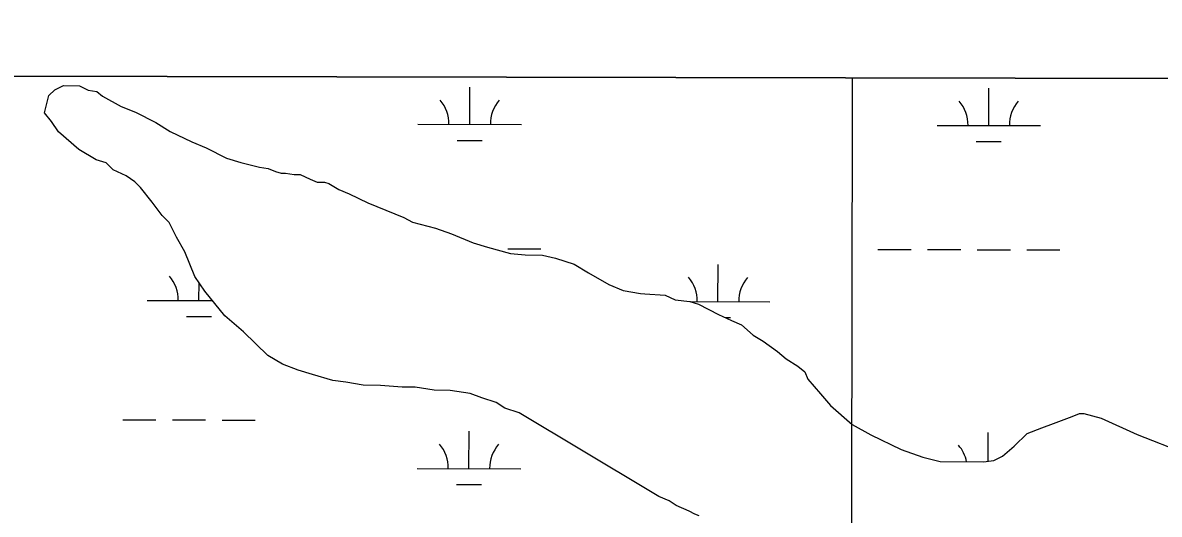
# Model space of a CAD drawing. Extents: x 3187622 to 3225504, y 800805 to 826213.
# Drawn here: x 3217211 to 3218310, y 823959 to 824434 of the extents above; entities that cross this region are included whole.
import ezdxf

# ---------------------------------------------------------------- set-up
doc = ezdxf.new("R2010")
doc.units = 0
for name, color, linetype in [('V-GRID-FRAM', 7, 'Continuous'), ('V-GRID-MAJR', 7, 'Continuous'), ('V-SITE-VEGE', 7, 'Continuous'), ('V-WETL-SWMP', 7, 'Continuous')]:
    doc.layers.add(name, color=color, linetype=linetype)

msp = doc.modelspace()

# ---------------------------------------------------------------- linework, layer by layer
at = {"layer": 'V-GRID-FRAM'}
msp.add_lwpolyline([(3191838.829, 824434.074), (3223248.62, 824370.115), (3223219.523, 806183.487), (3191793.86, 806247.478), (3191838.829, 824434.074)], dxfattribs=at)
at = {"layer": 'V-GRID-MAJR'}
msp.add_spline([(3217981.911, 806194.152), (3217992.489, 812254.4180000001), (3218003.0700000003, 818316.626), (3218013.65, 824378.872), (3218013.653, 824380.775)], degree=3, dxfattribs=at)
at = {"layer": 'V-SITE-VEGE'}
for p, q in [((3220757.7868005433, 824375.1870235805), (3216843.356, 824383.1578846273)), ((3217236.512, 824363.6950000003), (3217242.162, 824369.241)), ((3217242.162, 824369.241), (3217250.598, 824373.3640000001)), ((3217250.598, 824373.3640000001), (3217265.997, 824373.2210000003)), ((3217265.997, 824373.2210000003), (3217274.357, 824368.9420000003)), ((3217274.357, 824368.9420000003), (3217282.7430000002, 824367.4660000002)), ((3217282.7430000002, 824367.466), (3217288.304, 824363.212)), ((3217232.156, 824346.9370000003), (3217236.512, 824363.6950000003)), ((3217288.304, 824363.212), (3217306.4080000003, 824353.2460000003)), ((3217306.4080000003, 824353.2460000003), (3217320.355, 824347.5160000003)), ((3217239.078, 824338.4720000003), (3217232.156, 824346.9370000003)), ((3217320.355, 824347.5160000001), (3217339.86, 824337.536)), ((3217245.986, 824328.609), (3217239.078, 824338.4720000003)), ((3217339.86, 824337.5360000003), (3217353.7800000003, 824329.0080000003)), ((3217265.4250000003, 824311.6290000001), (3217245.986, 824328.609)), ((3217353.7800000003, 824329.0080000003), (3217374.684, 824319.014)), ((3217282.131, 824301.676), (3217265.4250000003, 824311.6289999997)), ((3217374.684, 824319.014), (3217388.631, 824313.2860000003)), ((3217388.631, 824313.2860000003), (3217408.136, 824303.306)), ((3217291.904, 824298.7840000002), (3217282.131, 824301.6760000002)), ((3217298.839, 824291.7220000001), (3217291.904, 824298.7840000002)), ((3217408.136, 824303.306), (3217422.093, 824298.9770000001)), ((3217422.093, 824298.9770000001), (3217440.253, 824294.6080000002)), ((3217311.383, 824286.0070000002), (3217298.839, 824291.7220000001)), ((3217440.253, 824294.6080000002), (3217448.639, 824293.1290000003)), ((3217448.639, 824293.1290000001), (3217455.611, 824290.264)), ((3217455.611, 824290.2640000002), (3217461.198, 824288.8140000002)), ((3217461.198, 824288.814), (3217465.398, 824288.775)), ((3217465.398, 824288.775), (3217473.7830000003, 824287.297)), ((3217473.7830000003, 824287.297), (3217479.384, 824287.2460000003)), ((3217479.384, 824287.2460000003), (3217489.1410000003, 824282.9550000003)), ((3217319.73, 824280.329), (3217311.383, 824286.0070000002)), ((3217325.276, 824274.6770000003), (3217319.73, 824280.329)), ((3217489.1410000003, 824282.9550000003), (3217496.114, 824280.09)), ((3217496.114, 824280.09), (3217503.11, 824280.024)), ((3217503.11, 824280.024), (3217507.298, 824278.5870000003)), ((3217507.298, 824278.587), (3217517.045, 824272.895)), ((3217336.346, 824260.577), (3217325.276, 824274.6770000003)), ((3217517.045, 824272.895), (3217526.803, 824268.605)), ((3217526.803, 824268.605), (3217544.9220000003, 824260.0380000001)), ((3217346.026, 824247.887), (3217336.346, 824260.577)), ((3217544.9220000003, 824260.0380000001), (3217579.785, 824245.714)), ((3217352.961, 824240.824), (3217346.026, 824247.887)), ((3217579.785, 824245.714), (3217588.145, 824241.438)), ((3217359.83, 824226.762), (3217352.961, 824240.824)), ((3217588.145, 824241.438), (3217610.491, 824235.632)), ((3217610.491, 824235.632), (3217625.8340000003, 824229.889)), ((3217368.098, 824212.6840000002), (3217359.83, 824226.762)), ((3217625.8340000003, 824229.889), (3217646.755, 824221.296)), ((3217646.755, 824221.296), (3217660.7120000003, 824216.9660000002)), ((3217377.674, 824188.7980000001), (3217368.098, 824212.6840000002)), ((3217660.7120000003, 824216.9660000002), (3217683.056, 824211.1580000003)), ((3217683.056, 824211.158), (3217697.041, 824209.6280000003)), ((3217697.041, 824209.6280000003), (3217713.8370000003, 824209.4710000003)), ((3217713.8370000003, 824209.4710000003), (3217726.41, 824206.556)), ((3217726.41, 824206.556), (3217744.555, 824200.7890000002)), ((3217744.555, 824200.789), (3217758.475, 824192.259)), ((3217387.343, 824174.71), (3217377.674, 824188.7980000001)), ((3217758.475, 824192.259), (3217777.966, 824180.881)), ((3217777.966, 824180.881), (3217791.913, 824175.15)), ((3217406.719, 824150.7300000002), (3217387.343, 824174.71)), ((3217791.913, 824175.15), (3217808.684, 824172.1950000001)), ((3217808.684, 824172.1950000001), (3217812.882, 824172.156)), ((3217812.882, 824172.156), (3217832.467, 824170.573)), ((3217832.467, 824170.573), (3217842.2260000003, 824166.285)), ((3217842.2260000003, 824166.285), (3217856.21, 824164.755)), ((3217856.21, 824164.755), (3217864.582, 824161.877)), ((3217864.582, 824161.877), (3217884.089, 824151.895)), ((3217424.772, 824135.1650000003), (3217406.719, 824150.7300000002)), ((3217884.089, 824151.8950000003), (3217896.633, 824146.179)), ((3217896.633, 824146.179), (3217906.394, 824141.8910000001)), ((3217448.361, 824112.547), (3217424.772, 824135.1650000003)), ((3217906.394, 824141.8910000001), (3217917.5, 824131.9890000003)), ((3217917.5, 824131.9890000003), (3217927.247, 824126.297)), ((3217927.247, 824126.297), (3217941.153, 824116.3690000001)), ((3217462.279, 824104.019), (3217448.361, 824112.547)), ((3217941.153, 824116.3690000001), (3217949.486, 824109.2930000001)), ((3217477.625, 824098.277), (3217462.279, 824104.0189999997)), ((3217949.486, 824109.2930000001), (3217960.619, 824102.1900000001)), ((3217960.619, 824102.1900000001), (3217967.568, 824096.5260000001)), ((3217491.5840000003, 824093.949), (3217477.625, 824098.277)), ((3217511.128, 824088.1680000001), (3217491.5840000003, 824093.949)), ((3217967.568, 824096.5260000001), (3217970.302, 824089.501)), ((3217970.302, 824089.501), (3217982.768, 824075.3860000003)), ((3217523.713, 824086.65), (3217511.128, 824088.1679999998)), ((3217540.484, 824083.6950000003), (3217523.713, 824086.6500000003)), ((3217557.282, 824083.537), (3217540.484, 824083.6950000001)), ((3217578.2660000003, 824081.944), (3217557.282, 824083.5370000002)), ((3217590.863, 824081.827), (3217578.2660000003, 824081.944)), ((3217609.035, 824078.86), (3217590.863, 824081.827)), ((3217624.432, 824078.714), (3217609.035, 824078.86)), ((3217644.002, 824075.732), (3217624.432, 824078.714)), ((3217655.162, 824071.429), (3217644.002, 824075.732)), ((3217669.119, 824067.1020000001), (3217655.162, 824071.429)), ((3217982.768, 824075.3860000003), (3217992.463, 824064.095)), ((3217677.467, 824061.425), (3217669.119, 824067.1020000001)), ((3217691.424, 824057.093), (3217677.467, 824061.425)), ((3217816.714, 823981.737), (3217691.424, 824057.093)), ((3217992.463, 824064.095), (3218013.291, 824045.704)), ((3218226.146, 824053.528), (3218233.171, 824056.262)), ((3218233.171, 824056.262), (3218237.369, 824056.223)), ((3218237.369, 824056.223), (3218254.128, 824051.867)), ((3218013.291, 824045.704), (3218031.398, 824035.7390000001)), ((3218196.647, 824042.6020000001), (3218207.884, 824046.698)), ((3218207.884, 824046.698), (3218226.146, 824053.528)), ((3218254.128, 824051.867), (3218288.9790000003, 824036.144)), ((3218031.398, 824035.7390000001), (3218060.662, 824021.466)), ((3218169.882, 824024.6510000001), (3218182.598, 824037.134)), ((3218182.598, 824037.134), (3218196.647, 824042.6020000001)), ((3218288.9790000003, 824036.144), (3218336.4020000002, 824017.506)), ((3218158.593, 824014.958), (3218169.882, 824024.6510000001)), ((3218060.662, 824021.466), (3218081.592, 824014.274)), ((3218081.592, 824014.274), (3218098.3510000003, 824009.9180000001)), ((3218150.1550000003, 824010.839), (3218158.593, 824014.958)), ((3218098.3510000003, 824009.9180000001), (3218140.343, 824009.529)), ((3218140.343, 824009.529), (3218150.1550000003, 824010.839)), ((3217826.461, 823976.0480000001), (3217816.714, 823981.737)), ((3217836.219, 823971.755), (3217826.461, 823976.0480000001)), ((3217843.178, 823967.491), (3217836.219, 823971.755)), ((3217855.725, 823961.775), (3217843.178, 823967.491)), ((3217861.2970000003, 823958.9250000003), (3217855.725, 823961.775))]:
    msp.add_line(p, q, dxfattribs=at)
at = {"layer": 'V-WETL-SWMP'}
for p, q in [((3220757.791923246, 824375.187013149), (3215457.174272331, 824385.9805330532)), ((3217236.510710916, 824363.695852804), (3217242.162764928, 824369.242693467)), ((3217242.162764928, 824369.242693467), (3217250.5997654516, 824373.3636919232)), ((3217250.5997654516, 824373.3636919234), (3217265.9967632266, 824373.2206984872)), ((3217265.9967632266, 824373.2206984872), (3217274.3567602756, 824368.9427071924)), ((3217274.3567602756, 824368.9427071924), (3217282.742758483, 824367.4657124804)), ((3217282.742758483, 824367.4657124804), (3217288.3027559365, 824363.213719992)), ((3217643.4428061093, 824335.7734049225), (3217643.5161452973, 824371.7733082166)), ((3218145.349729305, 824334.7511269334), (3218145.423068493, 824370.7510302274)), ((3217232.1557045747, 824346.9368715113), (3217236.510710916, 824363.695852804)), ((3217288.3027559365, 824363.213719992), (3217306.4077492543, 824353.2467397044)), ((3217306.4077492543, 824353.2467397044), (3217320.353744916, 824347.5177525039)), ((3217239.0767000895, 824338.473884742), (3217232.1557045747, 824346.9368715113)), ((3217320.353744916, 824347.5177525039), (3217339.8597380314, 824337.5377728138)), ((3217245.9846950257, 824328.6108996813), (3217239.0767000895, 824338.473884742)), ((3217339.8597380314, 824337.5377728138), (3217353.7787325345, 824329.0087890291)), ((3217593.442913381, 824335.875244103), (3217693.442698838, 824335.6715657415)), ((3218095.349836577, 824334.8529661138), (3218195.3496220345, 824334.6492877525)), ((3217265.4246852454, 824311.6309285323), (3217245.9846950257, 824328.6108996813)), ((3217353.7787325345, 824329.0087890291), (3217374.6847254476, 824319.0158099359)), ((3217631.411395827, 824320.3668877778), (3217655.4113443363, 824320.3180049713)), ((3217282.1306787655, 824301.6769476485), (3217265.4246852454, 824311.6309285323)), ((3217374.6847254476, 824319.0158099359), (3217388.629721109, 824313.2868227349)), ((3217388.629721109, 824313.2868227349), (3217408.135714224, 824303.3058430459)), ((3218133.3183190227, 824319.3446097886), (3218157.3182675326, 824319.2957269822)), ((3217291.9036761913, 824298.7859552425), (3217282.1306787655, 824301.6769476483)), ((3217298.8376722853, 824291.7229667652), (3217291.9036761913, 824298.7859552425)), ((3217408.135714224, 824303.3058430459), (3217422.0937104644, 824298.9768541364)), ((3217422.0937104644, 824298.9768541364), (3217440.2517060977, 824294.6088670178)), ((3217311.382668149, 824286.0069789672), (3217298.8376722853, 824291.7229667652)), ((3217440.2517060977, 824294.6088670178), (3217448.6377043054, 824293.1308723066)), ((3217448.6377043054, 824293.1308723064), (3217455.6107021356, 824290.2658787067)), ((3217455.6107021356, 824290.2658787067), (3217461.1967007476, 824288.8148828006)), ((3217461.1967007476, 824288.8148828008), (3217465.395700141, 824288.7758845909)), ((3217465.395700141, 824288.7758845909), (3217473.781698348, 824287.2978898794)), ((3217473.781698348, 824287.2978898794), (3217479.380697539, 824287.2458922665)), ((3217479.380697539, 824287.2458922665), (3217489.1396943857, 824282.9549015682)), ((3217319.7296646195, 824280.3299893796), (3217311.382668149, 824286.0069789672)), ((3217325.2766614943, 824274.6779985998), (3217319.7296646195, 824280.3299893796)), ((3217489.1396943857, 824282.9549015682), (3217496.112692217, 824280.0909079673)), ((3217496.112692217, 824280.0909079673), (3217503.1106912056, 824280.0259109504)), ((3217503.1106912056, 824280.0259109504), (3217507.2976900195, 824278.5869144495)), ((3217507.2976900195, 824278.5869144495), (3217517.043686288, 824272.8969254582)), ((3217336.344654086, 824260.5770204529), (3217325.2766614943, 824274.6779985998)), ((3217517.043686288, 824272.896925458), (3217526.802683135, 824268.6069347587)), ((3217526.802683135, 824268.606934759), (3217544.9216770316, 824260.0389527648)), ((3217346.0256474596, 824247.8880400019), (3217336.344654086, 824260.5770204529)), ((3217544.9216770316, 824260.0389527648), (3217579.7856661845, 824245.7159847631)), ((3217352.9596435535, 824240.8240515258), (3217346.0256474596, 824247.8880400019)), ((3217579.7856661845, 824245.7159847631), (3217588.145663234, 824241.4389934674)), ((3217359.828636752, 824226.762071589), (3217352.9596435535, 824240.8240515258)), ((3217588.145663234, 824241.4389934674), (3217610.4896576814, 824235.632009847)), ((3217610.4896576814, 824235.632009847), (3217625.8346531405, 824229.8900232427)), ((3217368.0966297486, 824212.6860922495), (3217359.828636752, 824226.762071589)), ((3217625.8346531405, 824229.8900232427), (3217646.753646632, 824221.2960424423)), ((3217646.753646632, 824221.2960424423), (3217660.711642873, 824216.9670535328)), ((3217377.67461849, 824188.799125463), (3217368.0966297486, 824212.6860922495)), ((3217660.711642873, 824216.9670535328), (3217683.0556373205, 824211.1600699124)), ((3217680.354117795, 824215.6270487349), (3217712.354049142, 824215.5618716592)), ((3217683.0556373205, 824211.1600699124), (3217697.040634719, 824209.6300775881)), ((3218038.261349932, 824214.8980675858), (3218070.2612812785, 824214.8328905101)), ((3218086.2612469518, 824214.8003019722), (3218118.261178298, 824214.7351248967)), ((3218134.2611439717, 824214.7025363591), (3218166.261075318, 824214.6373592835)), ((3218182.261040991, 824214.6047707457), (3218214.260972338, 824214.5395936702)), ((3217697.040634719, 824209.6300775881), (3217713.8376322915, 824209.4740847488)), ((3217713.8376322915, 824209.4740847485), (3217726.4096293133, 824206.5580935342)), ((3217726.4096293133, 824206.5580935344), (3217744.554624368, 824200.790108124)), ((3217744.554624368, 824200.7901081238), (3217758.4736188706, 824192.2611243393)), ((3217883.5663100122, 824164.4710743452), (3217883.6396491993, 824200.4709776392)), ((3217387.3426112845, 824174.7101467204), (3217377.67461849, 824188.799125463)), ((3217758.4736188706, 824192.2611243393), (3217777.9666114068, 824180.8811463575)), ((3217381.659386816, 824165.493352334), (3217381.6949300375, 824182.9404032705)), ((3217777.966611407, 824180.8811463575), (3217791.912607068, 824175.1521591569)), ((3217406.7185986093, 824150.7321841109), (3217387.3426112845, 824174.7101467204)), ((3217791.912607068, 824175.1521591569), (3217808.683603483, 824172.196169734)), ((3217808.683603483, 824172.1961697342), (3217812.882602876, 824172.1571715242)), ((3217812.882602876, 824172.1571715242), (3217832.466599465, 824170.5751815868)), ((3217832.466599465, 824170.5751815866), (3217842.2255963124, 824166.2851908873)), ((3217842.2255963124, 824166.2851908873), (3217856.2095937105, 824164.7551985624)), ((3217331.659494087, 824165.5951915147), (3217394.8121183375, 824165.4665630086)), ((3217856.2095937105, 824164.7551985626), (3217864.582591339, 824161.8782055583)), ((3217856.87828958, 824164.5254321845), (3217933.5662027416, 824164.3692351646)), ((3217864.582591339, 824161.8782055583), (3217884.0885844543, 824151.8972258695)), ((3217369.6279765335, 824150.0868351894), (3217393.627925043, 824150.037952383)), ((3217424.771589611, 824135.1662106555), (3217406.7185986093, 824150.7321841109)), ((3217884.0885844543, 824151.8972258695), (3217896.6335803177, 824146.1812380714)), ((3217890.3897853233, 824149.0261537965), (3217895.534848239, 824149.0156743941)), ((3217896.6335803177, 824146.1812380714), (3217906.3935771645, 824141.8912473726)), ((3217448.3595769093, 824112.5492481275), (3217424.771589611, 824135.1662106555)), ((3217906.3935771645, 824141.8912473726), (3217917.500571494, 824131.989264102)), ((3217917.500571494, 824131.989264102), (3217927.2465677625, 824126.2992751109)), ((3217927.2465677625, 824126.2992751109), (3217941.153561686, 824116.370293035)), ((3217462.279571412, 824104.0202643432), (3217448.3595769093, 824112.5492481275)), ((3217941.153561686, 824116.370293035), (3217949.4865575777, 824109.2933051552)), ((3217477.624566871, 824098.2782777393), (3217462.279571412, 824104.0202643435)), ((3217949.4865575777, 824109.2933051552), (3217960.619553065, 824102.1913184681)), ((3217960.619553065, 824102.1913184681), (3217967.5665497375, 824096.5273282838)), ((3217491.5835631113, 824093.94928883), (3217477.624566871, 824098.2782777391)), ((3217511.127557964, 824088.1683040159), (3217491.5835631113, 824093.9492888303)), ((3217967.5665497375, 824096.5273282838), (3217970.301546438, 824089.5023380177)), ((3217970.301546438, 824089.5023380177), (3217982.7685388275, 824075.3873604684)), ((3217523.7125555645, 824086.6513110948), (3217511.127557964, 824088.1683040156)), ((3217540.483551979, 824083.695321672), (3217523.7125555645, 824086.651311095)), ((3217557.2805495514, 824083.5393288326), (3217540.483551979, 824083.695321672)), ((3217578.2645459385, 824081.9453394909), (3217557.2805495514, 824083.5393288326)), ((3217590.862544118, 824081.8283448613), (3217578.2645459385, 824081.9453394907)), ((3217609.0335403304, 824078.8593560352), (3217590.862544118, 824081.8283448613)), ((3217624.430538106, 824078.7163625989), (3217609.0335403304, 824078.8593560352)), ((3217644.0015341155, 824075.7343743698), (3217624.430538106, 824078.7163625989)), ((3217655.1605307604, 824071.4313842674), (3217644.0015341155, 824075.7343743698)), ((3217669.118527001, 824067.1023953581), (3217655.1605307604, 824071.4313842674)), ((3217982.768538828, 824075.3873604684), (3217992.46353278, 824064.0983783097)), ((3217677.465523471, 824061.4254057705), (3217669.118527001, 824067.1023953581)), ((3217691.423519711, 824057.0954168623), (3217677.465523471, 824061.4254057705)), ((3217816.7134708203, 823981.7385610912), (3217691.423519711, 824057.0954168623)), ((3217992.46353278, 824064.0983783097), (3218013.290522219, 824045.7064094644)), ((3218226.1454955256, 824053.5284882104), (3218233.169495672, 824056.2624877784)), ((3218233.169495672, 824056.2624877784), (3218237.369495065, 824056.2234895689)), ((3218237.369495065, 824056.2234895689), (3218254.127490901, 824051.8685018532)), ((3217308.016386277, 824050.211178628), (3217340.016317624, 824050.1460015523)), ((3217356.016283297, 824050.1134130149), (3217388.0162146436, 824050.048235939)), ((3217404.016180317, 824050.0156474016), (3217436.0161116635, 824049.9504703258)), ((3218013.2905222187, 824045.7064094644), (3218031.3965155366, 824035.7394291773)), ((3218196.6464951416, 824042.6034893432), (3218207.8834952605, 824046.6984889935)), ((3218207.8834952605, 824046.6984889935), (3218226.1454955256, 824053.5284882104)), ((3218254.127490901, 824051.8685018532), (3218288.9784794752, 824036.146535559)), ((3217642.765080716, 824003.0992985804), (3217642.838419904, 824039.0992018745)), ((3218031.3965155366, 824035.7394291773), (3218060.661505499, 824021.4684587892)), ((3218144.6883671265, 824010.1092084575), (3218144.7453431, 824038.0769238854)), ((3218169.881491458, 824024.6535002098), (3218182.5964948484, 824037.1344902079)), ((3218182.5964948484, 824037.1344902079), (3218196.6464951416, 824042.6034893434)), ((3218288.9784794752, 824036.146535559), (3218336.4014650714, 824017.5075780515)), ((3218158.592489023, 824014.9595073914), (3218169.881491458, 824024.6535002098)), ((3218060.661505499, 824021.4684587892), (3218081.59249957, 824014.27447628)), ((3218081.59249957, 824014.27447628), (3218098.350495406, 824009.9194885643)), ((3218150.1544885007, 824010.8385089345), (3218158.592489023, 824014.9595073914)), ((3217592.7651879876, 824003.2011377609), (3217692.7649734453, 824002.9974593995)), ((3218098.350495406, 824009.9194885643), (3218140.3434893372, 824009.5295064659)), ((3218140.3434893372, 824009.5295064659), (3218150.1544885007, 824010.8385089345)), ((3217630.7336704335, 823987.6927814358), (3217654.7336189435, 823987.6438986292)), ((3217826.459467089, 823976.0485721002), (3217816.7134708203, 823981.7385610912)), ((3217836.2184639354, 823971.7575814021), (3217826.459467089, 823976.0485721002)), ((3217843.1784611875, 823967.4935895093), (3217836.2184639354, 823971.7575814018)), ((3217855.7244570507, 823961.7776017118), (3217843.1784611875, 823967.4935895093)), ((3217861.297455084, 823958.9266075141), (3217855.7244570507, 823961.777601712)), ((3217865.483453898, 823957.4876110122), (3217861.297455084, 823958.9266075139))]:
    msp.add_line(p, q, dxfattribs=at)
for centre, radius, start, end in [((3217588.2009557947, 824336.3607247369), 35.24628790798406, 359.11148115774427, 40.655139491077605), ((3217698.686590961, 824336.1356889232), 35.246287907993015, 139.11147732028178, 180.6551356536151), ((3218090.1078789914, 824335.3384467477), 35.24628790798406, 359.11148115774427, 40.655139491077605), ((3218200.5935141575, 824335.113410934), 35.246287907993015, 139.11147732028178, 180.6551356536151), ((3217326.417536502, 824166.0806721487), 35.24628790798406, 359.11148115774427, 40.655139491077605), ((3217828.324459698, 824165.0583941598), 35.24628790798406, 359.11148115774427, 40.655139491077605), ((3217938.810094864, 824164.833358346), 35.246287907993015, 139.11147732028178, 180.6551356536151), ((3217587.523230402, 824003.6866183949), 35.24628790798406, 359.11148115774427, 40.655139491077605), ((3217698.0088655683, 824003.461582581), 35.246287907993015, 139.11147732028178, 180.6551356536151), ((3218089.430153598, 824002.6643404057), 35.24628790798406, 11.483811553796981, 40.6551394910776)]:
    msp.add_arc(centre, radius, start, end, dxfattribs=at)

doc.saveas('drawing.dxf')
